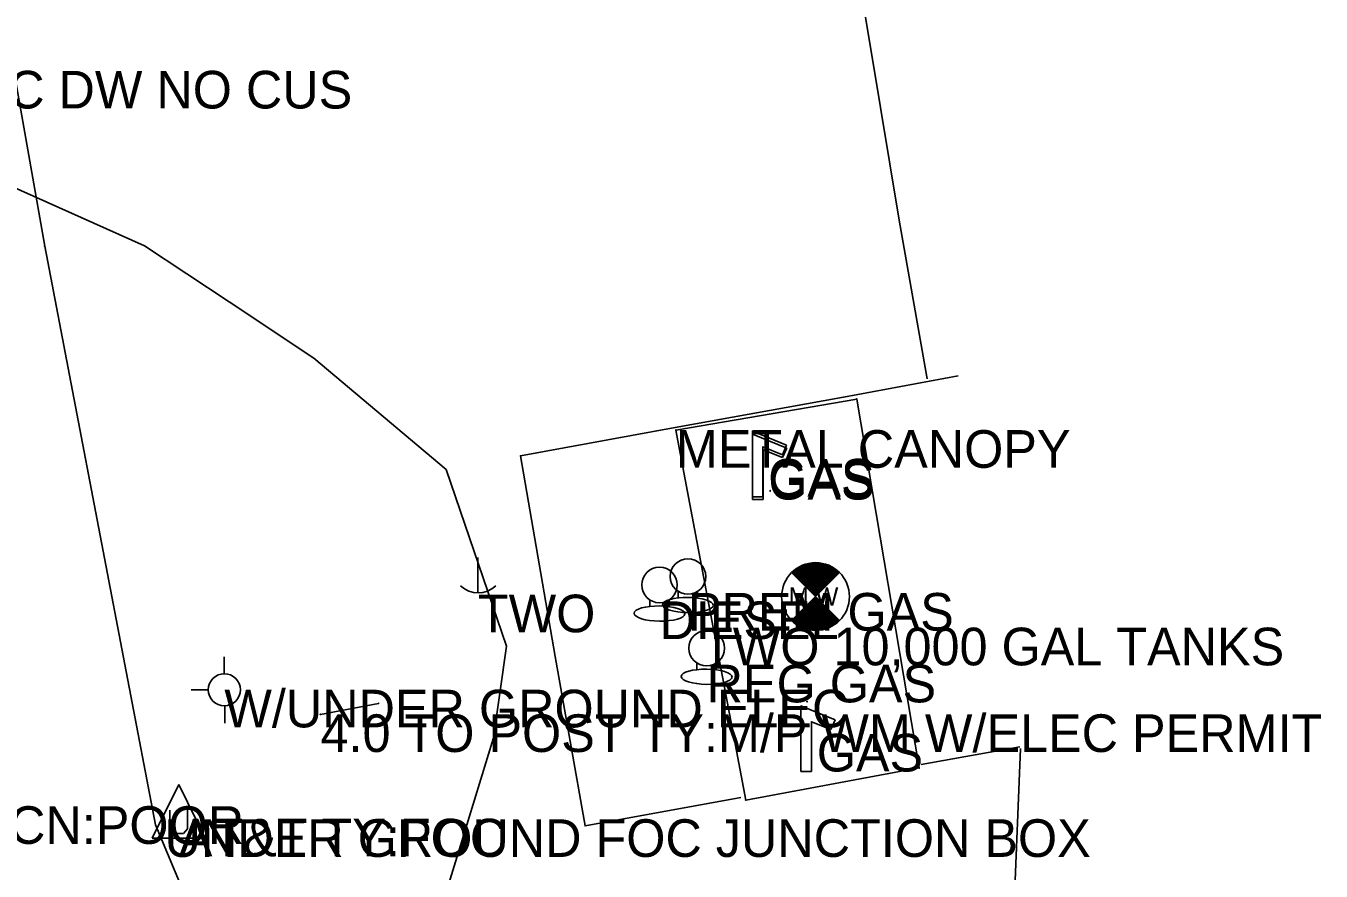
# Model space of a CAD drawing. Extents: x 954793 to 988390, y 1867850 to 1924428.
# Drawn here: x 986234.1 to 986406, y 1874245.4 to 1874357.7 of the extents above; entities that cross this region are included whole.
import ezdxf

# ---------------------------------------------------------------- set-up
doc = ezdxf.new("R2010")
doc.units = 0
for name, color, linetype in [('S_DRIVEWAY', 7, 'Continuous'), ('S_EDGE_CONCRETE', 7, 'Continuous'), ('S_FENCE_ANNOT', 7, 'Continuous'), ('S_FIBER_OPTIC_CABLE', 7, 'Continuous'), ('S_MISC_STRUCTURES', 7, 'Continuous'), ('S_MISC_STRUCTURES_ANNOT', 7, 'Continuous'), ('S_MSC_PT_SYM', 7, 'Continuous'), ('S_SIGN', 7, 'Continuous'), ('S_SIGN_ANNOT', 7, 'Continuous'), ('S_SURVEY_TEXT_ANNOT', 7, 'Continuous'), ('S_TANK', 7, 'Continuous'), ('S_TANK_ANNOT', 7, 'Continuous'), ('S_UNDERGROUND_CABLE', 7, 'Continuous'), ('S_UTILITY_POLE', 7, 'Continuous'), ('S_UTILITY_POLE_ANNOT', 7, 'Continuous'), ('S_UTL_PT_SYM', 7, 'Continuous'), ('S_VENT', 7, 'Continuous'), ('S_VENT_ANNOT', 7, 'Continuous')]:
    doc.layers.add(name, color=color, linetype=linetype)

msp = doc.modelspace()

# ---------------------------------------------------------------- linework, layer by layer
at = {"layer": 'S_DRIVEWAY'}
for points in [[(986353.72, 1874310.79), (986350.04, 1874331.85), (986346.29, 1874354.31), (986342.55, 1874376.77)], [(986255.07, 1874196.04), (986268.65, 1874205.74), (986277.36, 1874217.97), (986286.07, 1874230.2), (986291.12, 1874246.64), (986296.17, 1874263.08), (986297.88, 1874275.26), (986289.89, 1874298.72), (986272.33, 1874313.52), (986261.07, 1874320.99), (986249.82, 1874328.46), (986230.02, 1874337.31)], [(986292.9, 1874188.4), (986306.92, 1874196.88), (986323.52, 1874209.02), (986341.49, 1874211.06), (986357.45, 1874222.81), (986365.28, 1874240.88), (986366.13, 1874261.66)]]:
    msp.add_lwpolyline(points, dxfattribs=at)
at = {"layer": 'S_EDGE_CONCRETE'}
for points in [[(986328.98, 1874255.17), (986308.32, 1874251.39), (986304.37, 1874273.88), (986302.05, 1874287.22), (986299.74, 1874300.55), (986320.3, 1874304.32), (986342.61, 1874308.36), (986357.85, 1874311.16)], [(986366.04, 1874261.91), (986352.95, 1874259.53)]]:
    msp.add_lwpolyline(points, dxfattribs=at)
at = {"layer": 'S_FIBER_OPTIC_CABLE'}
for p, q in [((986236.59, 1874328.39), (986224.49, 1874397.12)), ((986251.3, 1874251.55), (986236.59, 1874328.39)), ((986267.22, 1874213.58), (986251.3, 1874251.55))]:
    msp.add_line(p, q, dxfattribs=at)
at = {"layer": 'S_MISC_STRUCTURES'}
for p, q in [((986320.38, 1874303.96), (986344.4, 1874308.08)), ((986344.4, 1874308.08), (986352.69, 1874259.11)), ((986329.67, 1874254.82), (986320.38, 1874303.96)), ((986352.69, 1874259.11), (986329.67, 1874254.82))]:
    msp.add_line(p, q, dxfattribs=at)
at = {"layer": 'S_MSC_PT_SYM'}
for points in [[(986344.4, 1874308.08), (986344.4, 1874308.13), (986344.4, 1874308.08), (986344.35, 1874308.08), (986344.4, 1874308.08), (986344.4, 1874308.03), (986344.4, 1874308.08), (986344.45, 1874308.08)], [(986320.38, 1874303.96), (986320.38, 1874304.01), (986320.38, 1874303.96), (986320.33, 1874303.96), (986320.38, 1874303.96), (986320.38, 1874303.91), (986320.38, 1874303.96), (986320.43, 1874303.96)], [(986332.9, 1874295.9), (986332.9, 1874295.95), (986332.9, 1874295.9), (986332.85, 1874295.9), (986332.9, 1874295.9), (986332.9, 1874295.85), (986332.9, 1874295.9), (986332.95, 1874295.9)], [(986323.85, 1874277.72), (986323.85, 1874277.77), (986323.85, 1874277.72), (986323.8, 1874277.72), (986323.85, 1874277.72), (986323.85, 1874277.67), (986323.85, 1874277.72), (986323.9, 1874277.72)], [(986280.91, 1874267.66), (986280.91, 1874267.71), (986280.91, 1874267.66), (986280.86, 1874267.66), (986280.91, 1874267.66), (986280.91, 1874267.61), (986280.91, 1874267.66), (986280.96, 1874267.66)], [(986337.8, 1874267.9), (986337.8, 1874267.95), (986337.8, 1874267.9), (986337.75, 1874267.9), (986337.8, 1874267.9), (986337.8, 1874267.85), (986337.8, 1874267.9), (986337.85, 1874267.9)], [(986273.2, 1874266.21), (986273.2, 1874266.26), (986273.2, 1874266.21), (986273.15, 1874266.21), (986273.2, 1874266.21), (986273.2, 1874266.16), (986273.2, 1874266.21), (986273.25, 1874266.21)], [(986352.69, 1874259.11), (986352.69, 1874259.16), (986352.69, 1874259.11), (986352.64, 1874259.11), (986352.69, 1874259.11), (986352.69, 1874259.06), (986352.69, 1874259.11), (986352.74, 1874259.11)], [(986329.67, 1874254.82), (986329.67, 1874254.87), (986329.67, 1874254.82), (986329.62, 1874254.82), (986329.67, 1874254.82), (986329.67, 1874254.77), (986329.67, 1874254.82), (986329.72, 1874254.82)], [(986252.5, 1874252.27), (986252.5, 1874252.32), (986252.5, 1874252.27), (986252.45, 1874252.27), (986252.5, 1874252.27), (986252.5, 1874252.22), (986252.5, 1874252.27), (986252.55, 1874252.27)]]:
    msp.add_lwpolyline(points, dxfattribs=at)
at = {"layer": 'S_SIGN'}
msp.add_line((986273.2, 1874266.21), (986280.91, 1874267.66), dxfattribs=at)
at = {"layer": 'S_TANK'}
for p, q in [((986335.77, 1874285.01), (986336.21, 1874285.45)), ((986335.81, 1874284.96), (986336.49, 1874285.65)), ((986335.85, 1874284.92), (986336.71, 1874285.77)), ((986335.89, 1874284.88), (986336.89, 1874285.87)), ((986335.94, 1874284.84), (986337.05, 1874285.95)), ((986335.98, 1874284.79), (986337.2, 1874286.02)), ((986336.02, 1874284.75), (986337.34, 1874286.07)), ((986336.06, 1874284.71), (986337.47, 1874286.12)), ((986336.11, 1874284.67), (986337.6, 1874286.16)), ((986336.15, 1874284.62), (986337.72, 1874286.19)), ((986336.19, 1874284.58), (986337.83, 1874286.22)), ((986336.23, 1874284.54), (986337.94, 1874286.25)), ((986336.28, 1874284.5), (986338.05, 1874286.27)), ((986336.32, 1874284.46), (986338.15, 1874286.29)), ((986336.36, 1874284.41), (986338.26, 1874286.31)), ((986336.4, 1874284.37), (986338.35, 1874286.32)), ((986336.45, 1874284.33), (986338.45, 1874286.33)), ((986336.49, 1874284.29), (986338.54, 1874286.34)), ((986336.53, 1874284.24), (986338.64, 1874286.35)), ((986336.57, 1874284.2), (986338.72, 1874286.35)), ((986336.62, 1874284.16), (986338.81, 1874286.35)), ((986336.66, 1874284.12), (986338.9, 1874286.36)), ((986336.7, 1874284.07), (986338.98, 1874286.36)), ((986336.74, 1874284.03), (986339.07, 1874286.35)), ((986336.79, 1874283.99), (986339.15, 1874286.35)), ((986336.83, 1874283.95), (986339.23, 1874286.35)), ((986336.87, 1874283.9), (986339.31, 1874286.34)), ((986336.91, 1874283.86), (986339.38, 1874286.33)), ((986336.96, 1874283.82), (986339.46, 1874286.32)), ((986337, 1874283.78), (986339.54, 1874286.31)), ((986337.04, 1874283.73), (986339.61, 1874286.3)), ((986337.08, 1874283.69), (986339.68, 1874286.29)), ((986337.13, 1874283.65), (986339.75, 1874286.28)), ((986337.17, 1874283.61), (986339.82, 1874286.26)), ((986337.21, 1874283.56), (986339.89, 1874286.25)), ((986337.25, 1874283.52), (986339.96, 1874286.23)), ((986337.29, 1874283.48), (986340.03, 1874286.22)), ((986337.34, 1874283.44), (986340.1, 1874286.2)), ((986337.38, 1874283.39), (986340.16, 1874286.18)), ((986337.42, 1874283.35), (986340.23, 1874286.16)), ((986337.46, 1874283.31), (986340.29, 1874286.14)), ((986337.51, 1874283.27), (986340.36, 1874286.12)), ((986337.55, 1874283.22), (986340.42, 1874286.1)), ((986337.59, 1874283.18), (986340.48, 1874286.07)), ((986337.63, 1874283.14), (986340.55, 1874286.05)), ((986337.68, 1874283.1), (986340.61, 1874286.03)), ((986337.72, 1874283.06), (986340.67, 1874286)), ((986337.76, 1874283.01), (986340.73, 1874285.98)), ((986337.8, 1874282.97), (986340.78, 1874285.95)), ((986337.85, 1874282.93), (986340.84, 1874285.92)), ((986337.89, 1874282.89), (986340.9, 1874285.9)), ((986337.93, 1874282.84), (986340.96, 1874285.87)), ((986337.97, 1874282.8), (986341.01, 1874285.84)), ((986338.02, 1874282.76), (986341.07, 1874285.81)), ((986338.06, 1874282.72), (986341.12, 1874285.78)), ((986338.1, 1874282.67), (986341.18, 1874285.75)), ((986338.14, 1874282.63), (986341.23, 1874285.72)), ((986338.19, 1874282.59), (986341.28, 1874285.68)), ((986338.23, 1874282.55), (986341.33, 1874285.65)), ((986338.27, 1874282.5), (986341.39, 1874285.62)), ((986338.31, 1874282.46), (986341.44, 1874285.58)), ((986338.36, 1874282.42), (986341.49, 1874285.55)), ((986338.4, 1874282.38), (986341.54, 1874285.52)), ((986338.44, 1874282.33), (986341.59, 1874285.48)), ((986338.48, 1874282.29), (986341.63, 1874285.44)), ((986338.53, 1874282.25), (986341.68, 1874285.41)), ((986338.57, 1874282.21), (986341.73, 1874285.37)), ((986338.61, 1874282.16), (986341.78, 1874285.33)), ((986338.65, 1874282.12), (986341.82, 1874285.29)), ((986338.69, 1874282.08), (986341.87, 1874285.25)), ((986338.74, 1874282.04), (986341.91, 1874285.21)), ((986338.78, 1874281.99), (986341.96, 1874285.17)), ((986338.82, 1874281.95), (986342, 1874285.13)), ((986338.86, 1874281.91), (986342.05, 1874285.09)), ((986338.91, 1874281.87), (986342.09, 1874285.05)), ((986320.7, 1874282.51), (986320.7, 1874281.62)), ((986323.26, 1874282.51), (986323.26, 1874281.62)), ((986316.92, 1874281.39), (986316.92, 1874280.49)), ((986319.48, 1874281.39), (986319.48, 1874280.49)), ((986335.77, 1874278.64), (986338.95, 1874281.82)), ((986335.81, 1874278.6), (986338.99, 1874281.78)), ((986335.85, 1874278.56), (986339.03, 1874281.74)), ((986335.9, 1874278.52), (986339.08, 1874281.7)), ((986335.94, 1874278.48), (986339.12, 1874281.66)), ((986335.99, 1874278.44), (986339.16, 1874281.61)), ((986336.04, 1874278.4), (986339.2, 1874281.57)), ((986336.08, 1874278.36), (986339.25, 1874281.53)), ((986336.13, 1874278.33), (986339.29, 1874281.49)), ((986336.18, 1874278.29), (986339.33, 1874281.44)), ((986336.22, 1874278.25), (986339.37, 1874281.4)), ((986336.27, 1874278.22), (986339.42, 1874281.36)), ((986336.32, 1874278.18), (986339.46, 1874281.32)), ((986336.37, 1874278.15), (986339.5, 1874281.27)), ((986336.42, 1874278.11), (986339.54, 1874281.23)), ((986336.48, 1874278.08), (986339.59, 1874281.19)), ((986336.53, 1874278.04), (986339.63, 1874281.15)), ((986336.58, 1874278.01), (986339.67, 1874281.1)), ((986336.63, 1874277.98), (986339.71, 1874281.06)), ((986336.69, 1874277.95), (986339.76, 1874281.02)), ((986336.74, 1874277.92), (986339.8, 1874280.98)), ((986336.79, 1874277.89), (986339.84, 1874280.93)), ((986336.85, 1874277.86), (986339.88, 1874280.89)), ((986336.91, 1874277.83), (986339.93, 1874280.85)), ((986336.96, 1874277.8), (986339.97, 1874280.81)), ((986337.02, 1874277.78), (986340.01, 1874280.76)), ((986337.08, 1874277.75), (986340.05, 1874280.72)), ((986337.14, 1874277.72), (986340.09, 1874280.68)), ((986337.2, 1874277.7), (986340.14, 1874280.64)), ((986337.26, 1874277.67), (986340.18, 1874280.59)), ((986337.32, 1874277.65), (986340.22, 1874280.55)), ((986337.38, 1874277.63), (986340.26, 1874280.51)), ((986337.44, 1874277.6), (986340.31, 1874280.47)), ((986337.51, 1874277.58), (986340.35, 1874280.42)), ((986337.57, 1874277.56), (986340.39, 1874280.38)), ((986337.64, 1874277.54), (986340.43, 1874280.34)), ((986337.7, 1874277.52), (986340.48, 1874280.3)), ((986337.77, 1874277.51), (986340.52, 1874280.26)), ((986337.84, 1874277.49), (986340.56, 1874280.21)), ((986337.91, 1874277.47), (986340.6, 1874280.17)), ((986337.98, 1874277.46), (986340.65, 1874280.13)), ((986338.05, 1874277.44), (986340.69, 1874280.09)), ((986338.12, 1874277.43), (986340.73, 1874280.04)), ((986338.19, 1874277.42), (986340.77, 1874280)), ((986338.26, 1874277.4), (986340.82, 1874279.96)), ((986338.34, 1874277.39), (986340.86, 1874279.92)), ((986338.41, 1874277.39), (986340.9, 1874279.87)), ((986338.49, 1874277.38), (986340.94, 1874279.83)), ((986338.57, 1874277.37), (986340.99, 1874279.79)), ((986338.65, 1874277.37), (986341.03, 1874279.75)), ((986338.73, 1874277.36), (986341.07, 1874279.7)), ((986338.81, 1874277.36), (986341.11, 1874279.66)), ((986338.89, 1874277.36), (986341.16, 1874279.62)), ((986338.98, 1874277.36), (986341.2, 1874279.58)), ((986339.07, 1874277.36), (986341.24, 1874279.53)), ((986339.15, 1874277.36), (986341.28, 1874279.49)), ((986339.24, 1874277.37), (986341.33, 1874279.45)), ((986339.34, 1874277.38), (986341.37, 1874279.41)), ((986339.43, 1874277.39), (986341.41, 1874279.36)), ((986339.53, 1874277.4), (986341.45, 1874279.32)), ((986339.63, 1874277.41), (986341.49, 1874279.28)), ((986339.73, 1874277.43), (986341.54, 1874279.24)), ((986339.84, 1874277.45), (986341.58, 1874279.19)), ((986339.95, 1874277.48), (986341.62, 1874279.15)), ((986340.06, 1874277.5), (986341.66, 1874279.11)), ((986340.18, 1874277.54), (986341.71, 1874279.07)), ((986340.3, 1874277.57), (986341.75, 1874279.02)), ((986340.43, 1874277.62), (986341.79, 1874278.98)), ((986340.56, 1874277.67), (986341.83, 1874278.94)), ((986340.71, 1874277.73), (986341.88, 1874278.9)), ((986340.86, 1874277.8), (986341.92, 1874278.86)), ((986341.03, 1874277.89), (986341.96, 1874278.81)), ((986341.23, 1874278), (986342, 1874278.77)), ((986341.47, 1874278.15), (986342.05, 1874278.73)), ((986341.83, 1874278.43), (986342.09, 1874278.69)), ((986323.18, 1874272.99), (986323.18, 1874272.09)), ((986325.74, 1874272.99), (986325.74, 1874272.09))]:
    msp.add_line(p, q, dxfattribs=at)
for points in [[(986335.74, 1874285.04), (986338.92, 1874281.86), (986335.74, 1874278.67)], [(986342.1, 1874285.04), (986338.92, 1874281.86), (986342.1, 1874278.67)]]:
    msp.add_lwpolyline(points, dxfattribs=at)
for centre, radius in [((986318.2, 1874283.4), 2.36), ((986321.98, 1874284.52), 2.36), ((986338.92, 1874281.86), 4.5), ((986324.46, 1874275), 2.36)]:
    msp.add_circle(centre, radius, dxfattribs=at)
for centre in [(986318.2, 1874279.6), (986321.98, 1874280.73), (986324.46, 1874271.2)]:
    msp.add_ellipse(centre, major_axis=(3.37, -0.04), ratio=0.299132, dxfattribs=at)
at = {"layer": 'S_UNDERGROUND_CABLE'}
for p, q in [((986254.39, 1874256.88), (986250.87, 1874249.78)), ((986254.39, 1874256.88), (986257.88, 1874249.78)), ((986253.19, 1874251.02), (986253.19, 1874253.47)), ((986255.55, 1874253.47), (986255.55, 1874251.02)), ((986253.81, 1874250.37), (986253.19, 1874251.02)), ((986255.55, 1874251.02), (986255.01, 1874250.37)), ((986250.87, 1874249.78), (986257.88, 1874249.78)), ((986255.01, 1874250.37), (986253.81, 1874250.37))]:
    msp.add_line(p, q, dxfattribs=at)
at = {"layer": 'S_UTILITY_POLE'}
for p, q in [((986294.07, 1874287.06), (986294.07, 1874282.33)), ((986260.42, 1874271.59), (986260.42, 1874273.84)), ((986258.33, 1874269.46), (986256.01, 1874269.46)), ((986260.5, 1874265.04), (986260.5, 1874267.37))]:
    msp.add_line(p, q, dxfattribs=at)
msp.add_circle((986260.43, 1874269.48), 2.13, dxfattribs=at)
msp.add_arc((986294.13, 1874285.76), 3.41, 226.3972, 313.6028, dxfattribs=at)
at = {"layer": 'S_UTL_PT_SYM'}
for points in [[(986236.59, 1874328.39), (986236.59, 1874328.44), (986236.59, 1874328.39), (986236.54, 1874328.39), (986236.59, 1874328.39), (986236.59, 1874328.34), (986236.59, 1874328.39), (986236.64, 1874328.39)], [(986251.3, 1874251.55), (986251.3, 1874251.6), (986251.3, 1874251.55), (986251.25, 1874251.55), (986251.3, 1874251.55), (986251.3, 1874251.5), (986251.3, 1874251.55), (986251.35, 1874251.55)]]:
    msp.add_lwpolyline(points, dxfattribs=at)
at = {"layer": 'S_VENT'}
for p, q in [((986335.07, 1874301.98), (986334.53, 1874300.7)), ((986335.09, 1874301.58), (986334.54, 1874300.31)), ((986331.93, 1874295.12), (986330.53, 1874295.12)), ((986331.95, 1874294.73), (986330.55, 1874294.73)), ((986341.52, 1874265.47), (986340.97, 1874264.19)), ((986338.38, 1874258.61), (986336.98, 1874258.61))]:
    msp.add_line(p, q, dxfattribs=at)
for points in [[(986330.53, 1874295.12), (986330.53, 1874303.84), (986335.07, 1874301.98)], [(986330.55, 1874294.73), (986330.55, 1874303.44), (986335.09, 1874301.58)], [(986331.93, 1874295.12), (986331.93, 1874301.75), (986334.53, 1874300.7)], [(986331.95, 1874294.73), (986331.95, 1874301.35), (986334.54, 1874300.31)], [(986336.98, 1874258.61), (986336.98, 1874267.33), (986341.52, 1874265.47)], [(986338.38, 1874258.61), (986338.38, 1874265.23), (986340.97, 1874264.19)]]:
    msp.add_lwpolyline(points, dxfattribs=at)

# ---------------------------------------------------------------- texts
at = {"layer": 'S_FENCE_ANNOT'}
msp.add_text('4-BARB/WOOD/STEEL POST CN:POOR', height=5, dxfattribs=at).set_placement((986139.34, 1874249))
at = {"layer": 'S_MISC_STRUCTURES_ANNOT'}
for s, p in [('METAL CANOPY', (986320.38, 1874298.96)), ('UNDER GROUND FOC JUNCTION BOX', (986252.5, 1874247.27))]:
    msp.add_text(s, height=5, dxfattribs=at).set_placement(p)
at = {"layer": 'S_SIGN_ANNOT'}
msp.add_text('4.0 TO POST TY:M/P WM W/ELEC PERMIT', height=5, dxfattribs=at).set_placement((986273.2, 1874261.21))
at = {"layer": 'S_SURVEY_TEXT_ANNOT'}
for s, p in [('CONC DW NO CUS', (986216.87, 1874346.69)), ('TWO 10,000 GAL TANKS', (986323.85, 1874272.72))]:
    msp.add_text(s, height=5, dxfattribs=at).set_placement(p)
at = {"layer": 'S_TANK'}
msp.add_text('M W', height=2.4, rotation=360, dxfattribs=at).set_placement((986335.35, 1874280.66))
at = {"layer": 'S_TANK_ANNOT'}
for s, p in [('PREM GAS', (986321.98, 1874277.33)), ('DIESEL', (986318.2, 1874276.21)), ('REG GAS', (986324.46, 1874267.8))]:
    msp.add_text(s, height=5, dxfattribs=at).set_placement(p)
at = {"layer": 'S_UTILITY_POLE_ANNOT'}
for s, p in [('TWO', (986294.09, 1874277.11)), ('W/UNDER GROUND ELEC', (986260.43, 1874264.48)), ('AT&T TY:FOC', (986254.39, 1874247.34))]:
    msp.add_text(s, height=5, dxfattribs=at).set_placement(p)
at = {"layer": 'S_VENT_ANNOT'}
for p in [(986332.63, 1874295.14), (986332.65, 1874294.74), (986339.08, 1874258.62)]:
    msp.add_text('GAS', height=5, dxfattribs=at).set_placement(p)

doc.saveas('drawing.dxf')
